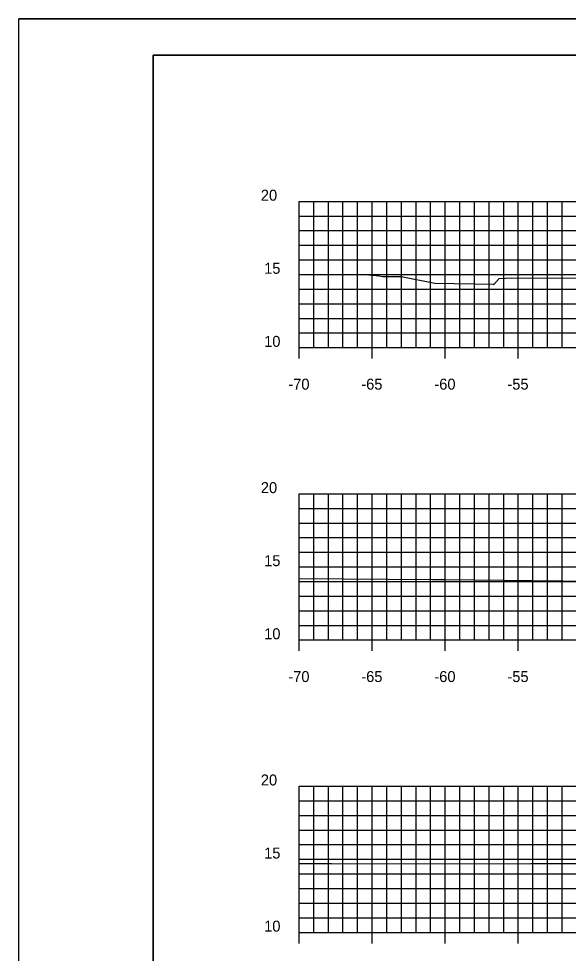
# Model space of a CAD drawing. Extents: x 40011 to 50684, y 49949 to 72236.
# Drawn here: x 41056.6 to 41094.2, y 67913.8 to 67977.7 of the extents above; entities that cross this region are included whole.
import ezdxf

# ---------------------------------------------------------------- set-up
doc = ezdxf.new("R2010")
doc.units = 0
for name, color, linetype in [('1', 7, 'Continuous'), ('41', 7, 'Continuous'), ('51', 7, 'Continuous'), ('52', 7, 'Continuous'), ('53', 7, 'Continuous'), ('54', 7, 'Continuous'), ('55', 7, 'Continuous'), ('57', 7, 'Continuous')]:
    doc.layers.add(name, color=color, linetype=linetype)

msp = doc.modelspace()

# ---------------------------------------------------------------- linework, layer by layer
at = {"layer": '1'}
for p, q in [((41231.316, 67977.696), (41056.621, 67977.696)), ((41065.816, 67975.196), (41065.816, 67870.196)), ((41230.816, 67975.196), (41065.816, 67975.196))]:
    msp.add_line(p, q, dxfattribs=at)
at = {"layer": '41'}
for points in [[(41056.621, 67977.696), (41231.316, 67977.696), (41231.316, 67867.696), (41056.621, 67867.696)], [(41065.816, 67975.196), (41230.816, 67975.196), (41230.816, 67870.196), (41065.816, 67870.196)]]:
    msp.add_lwpolyline(points, close=True, dxfattribs=at)
at = {"layer": '51'}
for p, q in [((41075.816, 67955.196), (41075.816, 67965.196)), ((41075.816, 67965.196), (41076.566, 67965.196)), ((41075.816, 67960.196), (41076.566, 67960.196)), ((41075.816, 67955.196), (41076.566, 67955.196)), ((41075.816, 67935.196), (41075.816, 67945.196)), ((41075.816, 67945.196), (41076.566, 67945.196)), ((41075.816, 67940.196), (41076.566, 67940.196)), ((41075.816, 67935.196), (41076.566, 67935.196)), ((41075.816, 67915.196), (41075.816, 67925.196)), ((41075.816, 67925.196), (41076.566, 67925.196)), ((41075.816, 67920.196), (41076.566, 67920.196)), ((41075.816, 67915.196), (41076.566, 67915.196))]:
    msp.add_line(p, q, dxfattribs=at)
at = {"layer": '52'}
for p, q in [((41075.816, 67955.196), (41215.816, 67955.196)), ((41075.816, 67954.446), (41075.816, 67955.196)), ((41080.816, 67954.446), (41080.816, 67955.196)), ((41085.816, 67954.446), (41085.816, 67955.196)), ((41090.816, 67954.446), (41090.816, 67955.196)), ((41075.816, 67935.196), (41215.816, 67935.196)), ((41075.816, 67934.446), (41075.816, 67935.196)), ((41080.816, 67934.446), (41080.816, 67935.196)), ((41085.816, 67934.446), (41085.816, 67935.196)), ((41090.816, 67934.446), (41090.816, 67935.196)), ((41075.816, 67915.196), (41215.816, 67915.196)), ((41075.816, 67914.446), (41075.816, 67915.196)), ((41080.816, 67914.446), (41080.816, 67915.196)), ((41085.816, 67914.446), (41085.816, 67915.196)), ((41090.816, 67914.446), (41090.816, 67915.196))]:
    msp.add_line(p, q, dxfattribs=at)
at = {"layer": '53'}
for p, q in [((41075.816, 67964.196), (41215.816, 67964.196)), ((41075.816, 67963.196), (41215.816, 67963.196)), ((41075.816, 67962.196), (41215.816, 67962.196)), ((41075.816, 67961.196), (41215.816, 67961.196)), ((41075.816, 67959.196), (41215.816, 67959.196)), ((41075.816, 67958.196), (41215.816, 67958.196)), ((41075.816, 67957.196), (41215.816, 67957.196)), ((41075.816, 67956.196), (41215.816, 67956.196)), ((41075.816, 67944.196), (41215.816, 67944.196)), ((41075.816, 67943.196), (41215.816, 67943.196)), ((41075.816, 67942.196), (41215.816, 67942.196)), ((41075.816, 67941.196), (41215.816, 67941.196)), ((41075.816, 67939.196), (41215.816, 67939.196)), ((41075.816, 67938.196), (41215.816, 67938.196)), ((41075.816, 67937.196), (41215.816, 67937.196)), ((41075.816, 67936.196), (41215.816, 67936.196)), ((41075.816, 67924.196), (41215.816, 67924.196)), ((41075.816, 67923.196), (41215.816, 67923.196)), ((41075.816, 67922.196), (41215.816, 67922.196)), ((41075.816, 67921.196), (41215.816, 67921.196)), ((41075.816, 67919.196), (41215.816, 67919.196)), ((41075.816, 67918.196), (41215.816, 67918.196)), ((41075.816, 67917.196), (41215.816, 67917.196)), ((41075.816, 67916.196), (41215.816, 67916.196))]:
    msp.add_line(p, q, dxfattribs=at)
at = {"layer": '54'}
for p, q in [((41076.816, 67955.196), (41076.816, 67965.196)), ((41077.816, 67955.196), (41077.816, 67965.196)), ((41078.816, 67955.196), (41078.816, 67965.196)), ((41079.816, 67955.196), (41079.816, 67965.196)), ((41081.816, 67955.196), (41081.816, 67965.196)), ((41082.816, 67955.196), (41082.816, 67965.196)), ((41083.816, 67955.196), (41083.816, 67965.196)), ((41084.816, 67955.196), (41084.816, 67965.196)), ((41086.816, 67955.196), (41086.816, 67965.196)), ((41087.816, 67955.196), (41087.816, 67965.196)), ((41088.816, 67955.196), (41088.816, 67965.196)), ((41089.816, 67955.196), (41089.816, 67965.196)), ((41091.816, 67955.196), (41091.816, 67965.196)), ((41092.816, 67955.196), (41092.816, 67965.196)), ((41093.816, 67955.196), (41093.816, 67965.196)), ((41076.816, 67935.196), (41076.816, 67945.196)), ((41077.816, 67935.196), (41077.816, 67945.196)), ((41078.816, 67935.196), (41078.816, 67945.196)), ((41079.816, 67935.196), (41079.816, 67945.196)), ((41081.816, 67935.196), (41081.816, 67945.196)), ((41082.816, 67935.196), (41082.816, 67945.196)), ((41083.816, 67935.196), (41083.816, 67945.196)), ((41084.816, 67935.196), (41084.816, 67945.196)), ((41086.816, 67935.196), (41086.816, 67945.196)), ((41087.816, 67935.196), (41087.816, 67945.196)), ((41088.816, 67935.196), (41088.816, 67945.196)), ((41089.816, 67935.196), (41089.816, 67945.196)), ((41091.816, 67935.196), (41091.816, 67945.196)), ((41092.816, 67935.196), (41092.816, 67945.196)), ((41093.816, 67935.196), (41093.816, 67945.196)), ((41076.816, 67915.196), (41076.816, 67925.196)), ((41077.816, 67915.196), (41077.816, 67925.196)), ((41078.816, 67915.196), (41078.816, 67925.196)), ((41079.816, 67915.196), (41079.816, 67925.196)), ((41081.816, 67915.196), (41081.816, 67925.196)), ((41082.816, 67915.196), (41082.816, 67925.196)), ((41083.816, 67915.196), (41083.816, 67925.196)), ((41084.816, 67915.196), (41084.816, 67925.196)), ((41086.816, 67915.196), (41086.816, 67925.196)), ((41087.816, 67915.196), (41087.816, 67925.196)), ((41088.816, 67915.196), (41088.816, 67925.196)), ((41089.816, 67915.196), (41089.816, 67925.196)), ((41091.816, 67915.196), (41091.816, 67925.196)), ((41092.816, 67915.196), (41092.816, 67925.196)), ((41093.816, 67915.196), (41093.816, 67925.196))]:
    msp.add_line(p, q, dxfattribs=at)
at = {"layer": '55'}
for p, q in [((41075.816, 67965.196), (41215.816, 67965.196)), ((41075.816, 67955.196), (41075.816, 67965.196)), ((41080.816, 67955.196), (41080.816, 67965.196)), ((41085.816, 67955.196), (41085.816, 67965.196)), ((41090.816, 67955.196), (41090.816, 67965.196)), ((41075.816, 67960.196), (41215.816, 67960.196)), ((41075.816, 67955.196), (41215.816, 67955.196)), ((41075.816, 67945.196), (41215.816, 67945.196)), ((41075.816, 67935.196), (41075.816, 67945.196)), ((41080.816, 67935.196), (41080.816, 67945.196)), ((41085.816, 67935.196), (41085.816, 67945.196)), ((41090.816, 67935.196), (41090.816, 67945.196)), ((41075.816, 67940.196), (41215.816, 67940.196)), ((41075.816, 67935.196), (41215.816, 67935.196)), ((41075.816, 67925.196), (41215.816, 67925.196)), ((41075.816, 67915.196), (41075.816, 67925.196)), ((41080.816, 67915.196), (41080.816, 67925.196)), ((41085.816, 67915.196), (41085.816, 67925.196)), ((41090.816, 67915.196), (41090.816, 67925.196)), ((41075.816, 67920.196), (41215.816, 67920.196)), ((41075.816, 67915.196), (41215.816, 67915.196))]:
    msp.add_line(p, q, dxfattribs=at)
at = {"layer": '57'}
for points in [[(41080.591, 67960.182), (41080.633, 67960.184), (41081.282, 67960.101), (41081.55, 67960.058), (41082.794, 67960.055), (41085.104, 67959.596), (41089.088, 67959.526), (41089.149, 67959.524), (41089.509, 67959.914), (41090.369, 67959.96), (41096.325, 67959.945), (41115.003, 67959.883), (41118.002, 67959.735), (41118.57, 67959.709), (41119.388, 67959.633), (41120.113, 67959.557), (41121.404, 67959.191), (41122.8, 67959.108), (41122.955, 67959.109), (41122.958, 67959.002), (41147.367, 67959.392)], [(41075.816, 67939.405), (41084.952, 67939.337), (41085.78, 67939.328), (41099.913, 67939.182), (41100.024, 67939.179), (41110.529, 67939.298), (41110.707, 67939.3), (41110.962, 67939.3), (41123.802, 67939.305), (41123.81, 67939.302), (41124.118, 67939.094), (41124.433, 67939.107), (41124.463, 67939.101), (41124.544, 67939.134), (41124.545, 67939.084), (41135.12, 67939.253), (41147.205, 67939.43)], [(41075.816, 67919.906), (41078.039, 67919.904), (41087.974, 67919.895), (41091.676, 67919.905), (41102.111, 67919.91), (41108.703, 67919.893), (41110.57, 67919.84), (41111.896, 67919.785), (41123.645, 67919.228), (41125.167, 67919.15), (41125.645, 67919.14), (41146.002, 67919.516)]]:
    msp.add_lwpolyline(points, dxfattribs=at)

# ---------------------------------------------------------------- texts
at = {"layer": '51'}
for s, height, p in [('20', 0.75, (41073.195, 67965.246)), ('15', 0.75, (41073.422, 67960.246)), ('10', 0.75, (41073.422, 67955.246)), ('-', 0.0001, (41075.816, 67955.196)), ('20', 0.75, (41073.195, 67945.246)), ('15', 0.75, (41073.422, 67940.246)), ('10', 0.75, (41073.422, 67935.246)), ('-', 0.0001, (41075.816, 67935.196)), ('20', 0.75, (41073.195, 67925.246)), ('15', 0.75, (41073.422, 67920.246)), ('10', 0.75, (41073.422, 67915.246)), ('-', 0.0001, (41075.816, 67915.196))]:
    msp.add_text(s, height=height, dxfattribs=at).set_placement(p)
at = {"layer": '52'}
for s, p in [('-70', (41075.076, 67952.321)), ('-65', (41080.07, 67952.321)), ('-60', (41085.07, 67952.321)), ('-55', (41090.072, 67952.321)), ('-70', (41075.076, 67932.321)), ('-65', (41080.07, 67932.321)), ('-60', (41085.07, 67932.321)), ('-55', (41090.072, 67932.321))]:
    msp.add_text(s, height=0.75, dxfattribs=at).set_placement(p)

doc.saveas('drawing.dxf')
